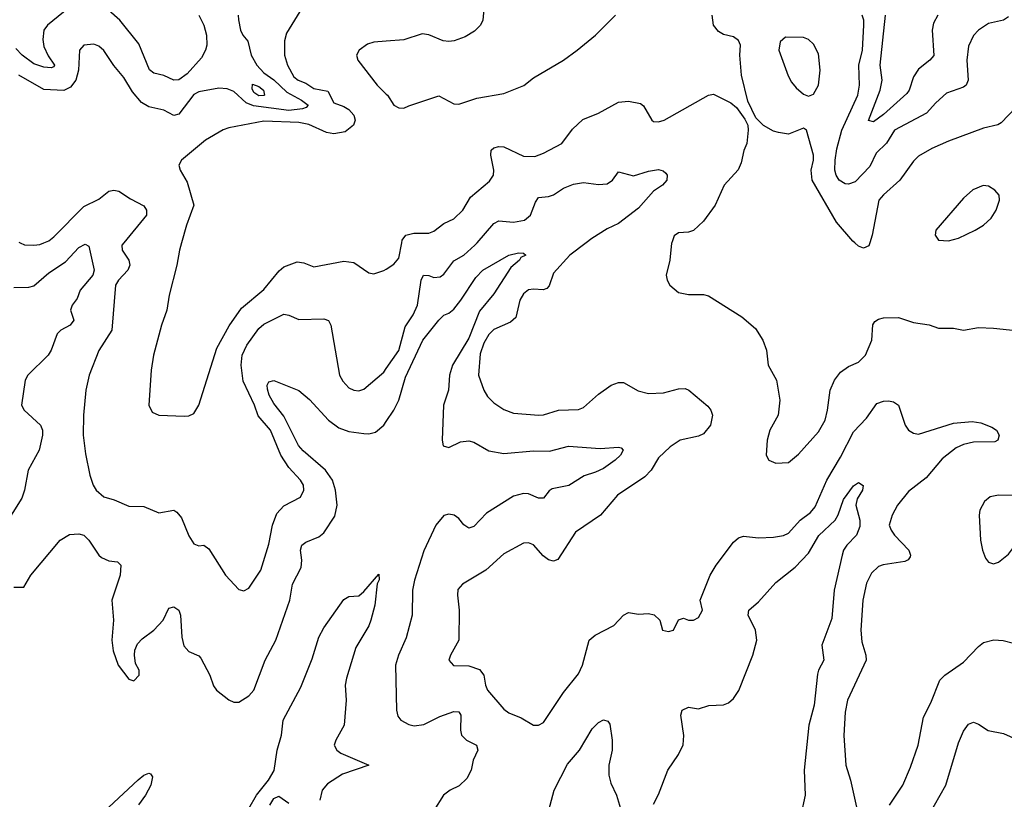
# Model space of a CAD drawing. Header units: inches. Extents: x 1552611 to 1694776, y 811966 to 917215.
# Tile 313 of 549: x 1638533 to 1642473, y 887774 to 890893. Entities that reach past the tile are written whole.
import ezdxf

# ---------------------------------------------------------------- set-up
doc = ezdxf.new("R2010")
doc.units = ezdxf.units.IN
doc.header["$MEASUREMENT"] = 0
for name, color, linetype in [('B6838', 7, 'Continuous'), ('B6839', 7, 'Continuous'), ('B6848', 7, 'Continuous'), ('B6849', 7, 'Continuous')]:
    doc.layers.add(name, color=color, linetype=linetype)

msp = doc.modelspace()

# ---------------------------------------------------------------- linework, layer by layer
at = {"layer": 'B6838', "color": 5}
for points, elevation in [([(1638534.8, 890000), (1638552.6, 889992.6), (1638590, 889990.3), (1638613.7, 889993.7), (1638629.3, 890000)], 940), ([(1638950.4, 890000), (1638942.3, 889990), (1638943.6, 889970), (1638970.7, 889930.7), (1638974.6, 889910), (1638965.9, 889890), (1638928.4, 889850), (1638916.5, 889830), (1638902.5, 889650), (1638850, 889569.6), (1638811.8, 889470), (1638797.6, 889410), (1638788.2, 889310), (1638787.1, 889230), (1638796.1, 889156.1), (1638813.7, 889070), (1638827.2, 889030), (1638839.2, 889010), (1638870, 888983.8), (1638911.6, 888971.6), (1638970, 888946.3), (1639030, 888944.9), (1639090, 888920.3), (1639150, 888930.4), (1639162.4, 888922.4), (1639180.2, 888900.2), (1639210, 888827.3), (1639230, 888796.3), (1639250, 888788.2), (1639270, 888790.4), (1639290, 888775.5), (1639357.1, 888670), (1639410, 888613.4), (1639430, 888607.7), (1639450, 888618), (1639498.5, 888690), (1639530, 888794), (1639544.7, 888870), (1639562.9, 888917.1), (1639590, 888948.5), (1639657.3, 888982.7), (1639670.8, 889010), (1639668.7, 889030), (1639657.6, 889050), (1639610, 889101.5), (1639578.7, 889150), (1639536.4, 889250), (1639487.8, 889307.8), (1639473.4, 889350), (1639427.3, 889447.3), (1639419.8, 889510), (1639423.6, 889550), (1639442.7, 889590), (1639490, 889657.7), (1639510, 889674.4), (1639590, 889714.2), (1639610, 889711.3), (1639650, 889692.7), (1639750, 889696), (1639768.9, 889688.9), (1639777.8, 889670), (1639813.4, 889470), (1639826.7, 889446.7), (1639850, 889420.3), (1639870, 889410.2), (1639890, 889408.3), (1639910, 889414.7), (1639990, 889482.3), (1640000, 889496.7)], 940), ([(1639181.1, 890000), (1639172.6, 889970), (1639162.8, 889910), (1639131.1, 889790), (1639122.6, 889730), (1639100.7, 889670), (1639069, 889550), (1639059.5, 889490), (1639050.3, 889350.3), (1639063, 889323), (1639090, 889310.4), (1639193.1, 889306.9), (1639210, 889308.4), (1639230, 889317.1), (1639249.8, 889350.2), (1639322, 889578), (1639371.5, 889668.5), (1639421.5, 889738.5), (1639510, 889813.6), (1639571.7, 889888.4), (1639590, 889904), (1639643.4, 889923.4), (1639670, 889920.4), (1639710, 889903.7), (1639830, 889927.2), (1639870, 889920.8), (1639930, 889880.4), (1639950, 889876.4), (1639991.1, 889888.9), (1640000, 889894.9)], 960), ([(1638510, 889820.7), (1638570, 889822.7), (1638590, 889827.9), (1638650, 889880.1), (1638716, 889924), (1638770, 889981.2), (1638794.9, 889994.9), (1638810, 889987.3), (1638830.8, 889890), (1638826.4, 889870), (1638775.3, 889810), (1638762.9, 889777.1), (1638742.7, 889750), (1638737.1, 889730), (1638749.4, 889690), (1638735.9, 889670), (1638697.4, 889650), (1638683.4, 889636.6), (1638659.7, 889570), (1638647.2, 889550), (1638565.5, 889470), (1638554.9, 889450), (1638541.1, 889350), (1638551.7, 889330), (1638616.1, 889270), (1638624.2, 889250), (1638624.1, 889230), (1638611.8, 889170), (1638566.8, 889090), (1638552.2, 889010), (1638541.3, 888978.7), (1638470, 888864)], 920), ([(1638510, 888622), (1638550, 888622), (1638578.3, 888670), (1638695.4, 888810), (1638732.7, 888832.7), (1638770, 888836.5), (1638790, 888830.3), (1638810, 888810.3), (1638850, 888750.2), (1638860.8, 888740.8), (1638890, 888728.6), (1638924.1, 888724.1), (1638938, 888710), (1638935.8, 888670), (1638902.3, 888570), (1638908.9, 888490), (1638902.6, 888410), (1638907.5, 888367.5), (1638928, 888310), (1638970, 888254.8), (1638990, 888247.7), (1639010.9, 888270), (1639010.9, 888290), (1638997.2, 888317.2), (1638992.3, 888350), (1638993.7, 888370), (1639004.3, 888395.7), (1639023.9, 888416.1), (1639069.7, 888450), (1639107.6, 888490), (1639130, 888538), (1639150, 888544.2), (1639170, 888530.3), (1639176.8, 888510), (1639182.1, 888422.1), (1639190, 888388.2), (1639210, 888364.9), (1639250, 888348.4), (1639258, 888338), (1639294.7, 888270), (1639308.3, 888228.3), (1639320.9, 888210), (1639370, 888171.5), (1639390, 888163.1), (1639410, 888163.1), (1639450, 888188), (1639470, 888210.3), (1639515, 888330), (1639557.7, 888410), (1639614.6, 888570), (1639625.6, 888634.4), (1639659.1, 888700.9), (1639661.9, 888730), (1639657.6, 888770), (1639662.9, 888790), (1639678, 888802), (1639730, 888823.5), (1639750, 888840.2), (1639794, 888906), (1639804.2, 888950), (1639797.7, 889010), (1639785.6, 889050), (1639757.7, 889090), (1639667.6, 889167.6), (1639649.1, 889189.1), (1639590, 889306.6), (1639550, 889357.7), (1639532.2, 889390), (1639524.7, 889415.3), (1639524.2, 889430), (1639530, 889444.4), (1639550, 889449.1), (1639650, 889409.4), (1639693.5, 889373.5), (1639768.6, 889290), (1639810, 889260.1), (1639850, 889245.7), (1639910, 889237.6), (1639930, 889235.8), (1639957.5, 889242.5), (1639990, 889270.2), (1640000, 889285.4)], 920), ([(1639450, 887737.1), (1639480.7, 887790), (1639529.6, 887850), (1639551, 887889), (1639564.3, 887970), (1639581.6, 888030), (1639588, 888090), (1639657.7, 888222.3), (1639703.8, 888336.2), (1639730, 888423.2), (1639750, 888459.7), (1639830, 888573.1), (1639850, 888584.9), (1639890, 888588.2), (1639910, 888604.9), (1639970, 888674.8), (1639971.6, 888651.6), (1639964.4, 888635.6), (1639954.4, 888550), (1639938.3, 888490), (1639930, 888468.6), (1639878.6, 888381.4), (1639841.1, 888258.9), (1639836, 888230), (1639839.5, 888170), (1639831.6, 888070), (1639797.9, 888010), (1639791.6, 887990), (1639802.6, 887970), (1639818.8, 887958.8), (1639930.3, 887910), (1639825.1, 887874.9), (1639764.6, 887835.4), (1639744, 887810), (1639733.9, 887770)], 880), ([(1638890, 887742.4), (1639007.8, 887852.3), (1639030, 887870.1), (1639050, 887879.2), (1639056.5, 887876.5), (1639064.2, 887864.2), (1639058.5, 887830), (1639036.7, 887790), (1639008.5, 887751.5)], 880), ([(1639534.7, 887750), (1639550, 887777.6), (1639570, 887786.8), (1639610, 887758)], 860)]:
    msp.add_lwpolyline(points, dxfattribs=dict(at, elevation=elevation))
at = {"layer": 'B6839', "color": 5}
for points, elevation in [([(1638730, 890940.2), (1638645, 890870), (1638630.6, 890850), (1638626.3, 890813.7), (1638630, 890785.8), (1638647.5, 890747.5), (1638673.1, 890710), (1638670, 890704), (1638659.7, 890700.3), (1638630, 890702.5), (1638590, 890716.1), (1638543.4, 890750), (1638517.3, 890777.3)], 920), ([(1639407.8, 890910), (1639408.6, 890891.4), (1639417.3, 890850), (1639426.8, 890830), (1639446.8, 890806.8), (1639459, 890750), (1639482.4, 890710), (1639510, 890679.5), (1639550, 890651.6), (1639602, 890602), (1639661.5, 890570), (1639687.2, 890550), (1639679.1, 890540.9), (1639664.4, 890535.6), (1639610, 890529.3), (1639468.4, 890548.4), (1639439.8, 890559.8), (1639390, 890605.4), (1639364.1, 890615.9), (1639330, 890618.2), (1639250, 890604.2), (1639230, 890593.1), (1639170, 890515.3), (1639149.9, 890509.9), (1639110, 890530.8), (1639050, 890544.6), (1639021.3, 890561.3), (1638984.1, 890604.1), (1638950, 890661.1), (1638910, 890709.7), (1638870, 890769.7), (1638850, 890786.9), (1638830, 890795.1), (1638790, 890791.1), (1638772.2, 890770), (1638768.3, 890690), (1638757.9, 890650), (1638737, 890623), (1638710, 890609.9), (1638630, 890612.9), (1638529.7, 890670)], 940), ([(1639250.1, 890910), (1639270.7, 890870), (1639281.4, 890830), (1639281.7, 890790), (1639277.1, 890770), (1639260.3, 890739.7), (1639203.4, 890676.6), (1639170, 890651.8), (1639150, 890650.9), (1639110, 890669.5), (1639070, 890678.4), (1639052.3, 890692.3), (1639010, 890796.5), (1638934.4, 890890), (1638890, 890929.4)], 920), ([(1639655, 890925), (1639601.1, 890838.9), (1639592.4, 890807.6), (1639592.4, 890750), (1639605.5, 890710), (1639630, 890664.5), (1639647.9, 890650), (1639678.4, 890638.4), (1639710, 890617.6), (1639766.9, 890606.9), (1639790, 890560.2), (1639830, 890545.7), (1639850, 890533.2), (1639870, 890510.1), (1639875.3, 890490), (1639868.7, 890470), (1639835.6, 890444.4), (1639790, 890435.6), (1639761.5, 890441.5), (1639690, 890473.7), (1639650, 890481.1), (1639510, 890486.1), (1639370, 890460.2), (1639347.9, 890452.1), (1639277.3, 890410), (1639181, 890330), (1639170.8, 890310), (1639175.5, 890290), (1639203, 890243), (1639230.4, 890150), (1639200.8, 890070), (1639181.1, 890000)], 960), ([(1640000, 890806.4), (1639950, 890802.4), (1639925.7, 890794.3), (1639891.3, 890770), (1639881, 890750), (1639886, 890730), (1639963.2, 890630), (1640000, 890594.4)], 980), ([(1638629.3, 890000), (1638650, 890008.4), (1638670, 890023.5), (1638790, 890145.1), (1638850, 890174.3), (1638890, 890206.2), (1638910, 890210.9), (1638930, 890207.3), (1638976.1, 890176.1), (1639030, 890148.5), (1639040.2, 890130), (1639040.2, 890110), (1638950.4, 890000)], 940), ([(1638530, 890002), (1638534.8, 890000)], 940)]:
    msp.add_lwpolyline(points, dxfattribs=dict(at, elevation=elevation))
at = {"layer": 'B6839', "color": 5, "elevation": 920}
msp.add_lwpolyline([(1639490, 890587.4), (1639470, 890601.8), (1639464, 890616), (1639465.4, 890634.6), (1639490, 890625.6), (1639508.6, 890610), (1639513.4, 890590), (1639510, 890588.8)], close=True, dxfattribs=at)
at = {"layer": 'B6848', "color": 5}
for points, elevation in [([(1640000, 889894.9), (1640030, 889915.3), (1640050, 889939.3), (1640062.2, 890000)], 960), ([(1640000, 889496.7), (1640050.7, 889569.3), (1640075.4, 889664.6), (1640107.5, 889712.5), (1640124.7, 889750), (1640140.2, 889850), (1640149.4, 889870.6), (1640170, 889869.3), (1640190, 889861.8), (1640215.9, 889864.1), (1640230, 889875.3), (1640270, 889927.6), (1640310, 889950.8), (1640354.7, 889990), (1640363.4, 890000)], 940), ([(1640799.6, 890000), (1640734.5, 889950), (1640670, 889878), (1640652.3, 889827.7), (1640642.4, 889817.6), (1640628.2, 889811.8), (1640590, 889815), (1640570, 889811.7), (1640550, 889796.4), (1640535.2, 889770), (1640518.7, 889701.3), (1640498, 889682), (1640430, 889652.8), (1640410, 889632.9), (1640390, 889598.3), (1640376.5, 889556.5), (1640369, 889470), (1640390.2, 889410.2), (1640405.6, 889385.6), (1640430, 889359.5), (1640470, 889332.9), (1640510, 889318), (1640610.3, 889310.3), (1640630, 889311.5), (1640690, 889330.2), (1640770, 889333), (1640790, 889341.6), (1640850, 889394.4), (1640899.5, 889430), (1640930, 889441.7), (1640950, 889441.7), (1641007.8, 889407.8), (1641050, 889397.8), (1641110, 889399.7), (1641170, 889416.1), (1641196.9, 889416.9), (1641211.1, 889411.1), (1641286.6, 889346.6), (1641299.3, 889330), (1641305.7, 889310), (1641297.5, 889270), (1641270, 889236.4), (1641250, 889227), (1641176.3, 889210), (1641136.1, 889183.9), (1641090, 889140.5), (1641059.7, 889090), (1641035.4, 889064.6), (1640926, 888990), (1640858, 888910), (1640757.3, 888842.7), (1640687, 888733), (1640670, 888726.2), (1640650, 888731.6), (1640627.8, 888747.8), (1640590, 888792.6), (1640570, 888800.5), (1640550, 888798), (1640470, 888755.4), (1640398.7, 888690), (1640305.1, 888634.9), (1640287, 888613), (1640284.9, 888590), (1640291.5, 888530), (1640290.3, 888410), (1640257.1, 888350), (1640250.7, 888330), (1640268.9, 888308.9), (1640330, 888307.3), (1640373.4, 888293.4), (1640390.1, 888270.1), (1640396.9, 888230), (1640404.9, 888210), (1640470, 888134.9), (1640490, 888119.5), (1640540.3, 888100.3), (1640590, 888070.7), (1640610, 888070.7), (1640630, 888080.7), (1640710, 888201.6), (1640770, 888275.8), (1640785.5, 888310), (1640811.5, 888410), (1640836.2, 888430), (1640911.3, 888468.7), (1640950, 888510.4), (1640970, 888521.6), (1641010, 888514.6), (1641050, 888517.3), (1641072.4, 888512.4), (1641095.5, 888490), (1641106, 888450), (1641130, 888444.9), (1641149.1, 888450.9), (1641170, 888492), (1641190, 888498), (1641210, 888491), (1641230, 888491), (1641250, 888501), (1641265.2, 888530), (1641256, 888570), (1641296.9, 888670), (1641320.4, 888710), (1641390, 888802), (1641410, 888819.5), (1641430, 888826.7), (1641490, 888819.5), (1641550, 888822.3), (1641590, 888829.2), (1641610, 888839.2), (1641655.9, 888890), (1641698.1, 888921.9), (1641716.6, 888943.4), (1641762.5, 889050), (1641818, 889142), (1641870, 889244.5), (1641921.3, 889298.7), (1641962.8, 889357.2), (1641990, 889367.1), (1642010, 889368), (1642030, 889364), (1642050.1, 889350.2), (1642076, 889270), (1642090, 889250.4), (1642110, 889238), (1642130, 889234.6), (1642270, 889278.3), (1642344.8, 889284.8), (1642379.7, 889279.7), (1642422.8, 889262.7), (1642442, 889250), (1642453, 889230), (1642447.3, 889210), (1642435.9, 889204.1), (1642350, 889202.5), (1642310, 889193.3), (1642280.6, 889179.4), (1642224.6, 889135.4), (1642160.4, 889059.6), (1642090, 889005.4), (1642045.5, 888950), (1642024.4, 888910), (1642012.9, 888870), (1642020.2, 888850), (1642034.4, 888830), (1642091.1, 888770), (1642098.6, 888750), (1642096.4, 888743.6), (1642088.4, 888731.6), (1642075, 888725), (1641988.2, 888711.8), (1641970, 888704.7), (1641941.6, 888678.4), (1641921.4, 888638.6), (1641906.8, 888570), (1641899.4, 888450), (1641903.7, 888403.7), (1641919.7, 888350), (1641920.2, 888330), (1641846.5, 888170), (1641837, 888123), (1641831.1, 888028.9), (1641838.9, 887910), (1641858.2, 887850), (1641884, 887730)], 940), ([(1641142.3, 890000), (1641141.7, 889998.3), (1641134.9, 889930), (1641120.7, 889870), (1641124, 889850), (1641134.8, 889830), (1641170, 889800.7), (1641210, 889793), (1641270, 889793.4), (1641290, 889787.7), (1641423.5, 889703.5), (1641477.2, 889657.2), (1641507.4, 889610), (1641522, 889570), (1641527.9, 889510), (1641562, 889450), (1641575.5, 889370), (1641568, 889310), (1641535.5, 889250), (1641524.4, 889210), (1641520.7, 889150), (1641530.6, 889130.6), (1641559.1, 889119.1), (1641610, 889121.6), (1641650, 889154.9), (1641730, 889244.4), (1641756, 889290), (1641766, 889330), (1641776.3, 889410), (1641793.3, 889450), (1641817.3, 889482.7), (1641850, 889504.7), (1641890, 889523.2), (1641917.8, 889550), (1641943.1, 889610), (1641947.8, 889672.2), (1641955.3, 889684.7), (1641970, 889694.6), (1641990, 889699.7), (1642050, 889701.2), (1642110, 889680.9), (1642172.3, 889672.3), (1642210, 889658.8), (1642270, 889658), (1642310, 889650.7), (1642370, 889660.7), (1642430, 889659.1), (1642570, 889644)], 960), ([(1641935.5, 890000), (1641931.7, 889988.3), (1641910, 889979.1), (1641890, 889986.6), (1641875, 890000)], 960), ([(1640000, 889285.4), (1640030, 889331.1), (1640050, 889370.3), (1640077.6, 889462.4), (1640146.7, 889610), (1640210, 889690.2), (1640229.9, 889710.1), (1640250, 889718.9), (1640270, 889734.8), (1640299, 889770), (1640358.2, 889861.9), (1640387.2, 889890), (1640490, 889950.2), (1640530, 889959.5), (1640550, 889958.8), (1640558.8, 889950), (1640539.2, 889940.8), (1640532.9, 889930), (1640499.3, 889900.7), (1640430, 889796.3), (1640373.5, 889726.5), (1640330, 889618.2), (1640265.3, 889510), (1640253.9, 889470), (1640249.8, 889410), (1640229.7, 889350), (1640224.2, 889210), (1640228, 889188), (1640250, 889180.7), (1640296.6, 889203.4), (1640330, 889207.8), (1640350, 889202.8), (1640410, 889168.2), (1640470, 889157.1), (1640590, 889167.9), (1640653.7, 889166.3), (1640730, 889186.3), (1640856.8, 889176.8), (1640930, 889182.2), (1640939.6, 889179.6), (1640948.8, 889170), (1640937.1, 889150), (1640916.8, 889130), (1640870, 889096.9), (1640837.9, 889082.1), (1640791.6, 889068.4), (1640730.1, 889029.9), (1640664.4, 889015.6), (1640651.4, 889008.6), (1640630, 888978.9), (1640610, 888978.4), (1640570, 888996.2), (1640550, 888997.3), (1640510, 888987.2), (1640401.5, 888918.5), (1640350, 888865), (1640330, 888858.7), (1640310, 888872.1), (1640290, 888897.1), (1640272.2, 888910), (1640250, 888914.7), (1640230, 888909.8), (1640198.5, 888870), (1640150, 888767.6), (1640112.6, 888650), (1640104.9, 888610), (1640104.1, 888510), (1640080.4, 888419.6), (1640049, 888350), (1640037.4, 888310), (1640040.6, 888130), (1640047, 888107), (1640058.9, 888090), (1640090, 888072.9), (1640112, 888068), (1640150, 888072.9), (1640214.3, 888105.7), (1640270, 888125.4), (1640290, 888123.6), (1640298.9, 888110), (1640297.4, 888050), (1640301.3, 888030), (1640321.5, 888010), (1640360.9, 887990), (1640366.4, 887970), (1640347.3, 887930), (1640339.8, 887890), (1640322.5, 887857.5), (1640292.2, 887827.8), (1640255.8, 887810), (1640228.9, 887790), (1640190, 887729.6)], 920), ([(1641070, 887754.8), (1641090, 887793.4), (1641126.6, 887890), (1641170, 887953), (1641188, 887992), (1641191.3, 888028.7), (1641179.2, 888110), (1641184, 888130), (1641210, 888142.7), (1641250, 888135.4), (1641290.5, 888149.5), (1641350, 888152.2), (1641370, 888159.6), (1641390, 888176.9), (1641411.3, 888208.7), (1641466.8, 888350), (1641482.9, 888410), (1641478.2, 888450), (1641448.2, 888510), (1641451.1, 888530), (1641490, 888563.9), (1641558.5, 888641.5), (1641636.9, 888703.1), (1641690, 888758.3), (1641730.8, 888829.2), (1641796.2, 888890), (1641808.5, 888911.5), (1641830, 888972.8), (1641870, 889027.9), (1641890, 889041.5), (1641908.7, 889028.7), (1641906.2, 889010), (1641884.6, 888975.4), (1641879.2, 888950), (1641894.8, 888890), (1641894.8, 888865.2), (1641882.5, 888830), (1641843.3, 888790), (1641830.1, 888770), (1641824.5, 888750), (1641792.8, 888610), (1641782.9, 888497), (1641743.5, 888390), (1641751.8, 888330), (1641729.5, 888290), (1641725.5, 888274.5), (1641713.1, 888150), (1641691.5, 888070), (1641672.4, 887890), (1641676.8, 887790), (1641659.1, 887710)], 920), ([(1642014.2, 887750), (1642066.8, 887830), (1642097.8, 887902.2), (1642128.2, 887990), (1642150, 888103), (1642179.9, 888160.1), (1642215.6, 888250), (1642235.8, 888270), (1642310, 888322.2), (1642370, 888385.8), (1642390, 888400.8), (1642431.6, 888411.5), (1642468.9, 888408.9), (1642510, 888398.4)], 940), ([(1640639.8, 887690), (1640671.8, 887810), (1640725.8, 887914.2), (1640773.1, 887970), (1640824.7, 888055.3), (1640850, 888080.9), (1640870, 888092), (1640887, 888087), (1640894.6, 888074.6), (1640904.8, 888010), (1640903.5, 887970), (1640890.2, 887910), (1640890.3, 887870), (1640898.6, 887838.6), (1640921.6, 887790), (1640946, 887710)], 920), ([(1642170.8, 887710), (1642238.8, 887830), (1642290, 888000.4), (1642310, 888046.7), (1642330, 888074.9), (1642350, 888083.1), (1642370, 888074.9), (1642408.7, 888048.7), (1642470, 888037.5), (1642550, 888000.7)], 920)]:
    msp.add_lwpolyline(points, dxfattribs=dict(at, elevation=elevation))
at = {"layer": 'B6848', "color": 5, "elevation": 960}
msp.add_lwpolyline([(1642450, 888991.1), (1642416.7, 888983.3), (1642394.7, 888965.3), (1642374.9, 888930), (1642372.2, 888910), (1642377.6, 888810), (1642385.7, 888770), (1642398.3, 888738.3), (1642410, 888722), (1642430, 888715.5), (1642450, 888722.4), (1642490, 888754.9), (1642522.7, 888797.3), (1642590, 888868.2), (1642673.2, 888930), (1642682.7, 888950), (1642674, 888970), (1642569.7, 888989.7)], close=True, dxfattribs=at)
at = {"layer": 'B6849', "color": 5}
for points, elevation in [([(1640391.6, 890950), (1640386.7, 890890), (1640376.9, 890870), (1640353.7, 890846.3), (1640316, 890824), (1640272.4, 890807.6), (1640250, 890805.3), (1640227.7, 890807.7), (1640170, 890831.8), (1640144.5, 890835.5), (1640070, 890812.1), (1640000, 890806.4)], 980), ([(1640000, 890594.4), (1640004.6, 890590), (1640030, 890550.6), (1640050, 890540.4), (1640070, 890539.3), (1640090, 890548), (1640210, 890588.2), (1640270, 890556.4), (1640290, 890554.9), (1640362, 890578), (1640470, 890596.9), (1640551.1, 890628.9), (1640590, 890659.6), (1640708.9, 890731.1), (1640763.6, 890770), (1640836.9, 890830), (1640918, 890910)], 980), ([(1641875, 890000), (1641867.1, 890007.1), (1641802.4, 890082.4), (1641704.8, 890250), (1641700.7, 890290), (1641709.8, 890330), (1641709.8, 890350), (1641682, 890450), (1641670, 890459), (1641610, 890434), (1641570, 890440.9), (1641550, 890447), (1641509.6, 890469.6), (1641479.5, 890499.5), (1641447.3, 890567.3), (1641422, 890670), (1641415.1, 890750), (1641418, 890790), (1641410, 890808.7), (1641390, 890823.7), (1641350, 890833.3), (1641330, 890844.7), (1641309.8, 890870), (1641303.7, 890910)], 960), ([(1642490, 890904.2), (1642470.5, 890890), (1642410, 890877.2), (1642370, 890850.8), (1642350, 890829.7), (1642330, 890786), (1642323.6, 890730), (1642328.8, 890651.2), (1642320.2, 890630), (1642310, 890622.6), (1642241.5, 890598.5), (1642199.5, 890560.5), (1642161.9, 890518.1), (1642033.8, 890450), (1642001.7, 890398.3), (1641960.8, 890359.2), (1641934.6, 890305.4), (1641876.2, 890243.8), (1641850, 890234.9), (1641836.2, 890236.2), (1641812.5, 890250), (1641800.4, 890270), (1641795.3, 890290), (1641796.1, 890330), (1641803.7, 890376.3), (1641823.4, 890450), (1641886.7, 890590), (1641894.5, 890630), (1641891.7, 890710), (1641906, 890770), (1641911.1, 890871.1), (1641911.2, 890890), (1641904.8, 890910)], 940), ([(1642207.8, 890910), (1642190, 890878.4), (1642184.6, 890850), (1642190.8, 890749.2), (1642175.6, 890730), (1642130, 890694.6), (1642110, 890664.1), (1642092.2, 890610), (1642082.9, 890597.1), (1641990, 890513.5), (1641950, 890484.5), (1641930, 890489.2), (1641976, 890610), (1641984.8, 890650), (1641977.1, 890710), (1641997.3, 890910)], 920), ([(1640062.2, 890000), (1640064.2, 890010), (1640078.5, 890030), (1640110, 890039), (1640170, 890038), (1640190, 890047.2), (1640230, 890076.9), (1640270, 890095.6), (1640306, 890130), (1640337.1, 890182.9), (1640413.4, 890246.6), (1640428.7, 890271.3), (1640430.7, 890290), (1640418.2, 890350), (1640420.4, 890370), (1640430, 890379.6), (1640450, 890385), (1640470, 890383.8), (1640550, 890346.3), (1640594.1, 890345.9), (1640630, 890358), (1640703.3, 890396.7), (1640745.1, 890454.9), (1640786.4, 890493.6), (1640850, 890518.5), (1640930, 890562.4), (1640970, 890567.1), (1641017.2, 890557.2), (1641030, 890547.7), (1641063, 890490), (1641070, 890485.3), (1641090, 890484), (1641111.6, 890490), (1641290, 890590.7), (1641310, 890594.9), (1641379.4, 890559.4), (1641401.7, 890541.7), (1641435.3, 890495.3), (1641446.7, 890470), (1641448.9, 890450), (1641442.9, 890397.1), (1641430.4, 890369.6), (1641420.3, 890319.7), (1641408.2, 890291.8), (1641352, 890230), (1641315.8, 890150), (1641270, 890086.3), (1641230, 890049.7), (1641210, 890043), (1641170, 890039.6), (1641152.2, 890027.8), (1641142.3, 890000)], 960), ([(1642548, 890570), (1642460.2, 890479.8), (1642447.9, 890472.1), (1642390, 890458.5), (1642250, 890406.2), (1642182.7, 890377.3), (1642130, 890346.6), (1642110, 890326), (1642055.3, 890250), (1641990, 890192.3), (1641971.8, 890170), (1641945.2, 890030), (1641935.5, 890000)], 960), ([(1640363.4, 890000), (1640430, 890076.9), (1640450, 890088.6), (1640510, 890082.6), (1640552.8, 890090), (1640577.5, 890110), (1640597.9, 890162.1), (1640610, 890180.9), (1640650, 890185), (1640670, 890192.6), (1640710, 890218), (1640750, 890234.7), (1640790, 890241.6), (1640850, 890232.9), (1640884.1, 890235.9), (1640905.3, 890250), (1640930, 890284.2), (1640990, 890267.8), (1641050, 890286.2), (1641090, 890293.1), (1641108.3, 890288.3), (1641118.4, 890278.4), (1641124, 890270), (1641123, 890250), (1641104.9, 890230), (1641070, 890206.4), (1641010, 890138), (1640930, 890077.1), (1640883.6, 890056.4), (1640822.4, 890017.6), (1640799.6, 890000)], 940)]:
    msp.add_lwpolyline(points, dxfattribs=dict(at, elevation=elevation))
for points, elevation in [([(1641598, 890822), (1641576, 890804), (1641570.8, 890770), (1641608.5, 890668.5), (1641622, 890642), (1641639.9, 890619.9), (1641670, 890594.8), (1641690, 890586.8), (1641710, 890594), (1641730, 890631.3), (1641736.8, 890690), (1641730, 890756), (1641710, 890794), (1641690, 890813.3), (1641670, 890820.7)], 960), ([(1642389.3, 890229.3), (1642347.9, 890212.1), (1642310, 890178), (1642198.8, 890050), (1642196, 890030), (1642210, 890011.3), (1642250, 890008), (1642290, 890019.1), (1642357.2, 890050), (1642390, 890070.5), (1642420.8, 890099.2), (1642440.9, 890130), (1642454.5, 890170), (1642452.3, 890190), (1642436, 890210), (1642410, 890226.6)], 980)]:
    msp.add_lwpolyline(points, close=True, dxfattribs=dict(at, elevation=elevation))

doc.saveas('drawing.dxf')
